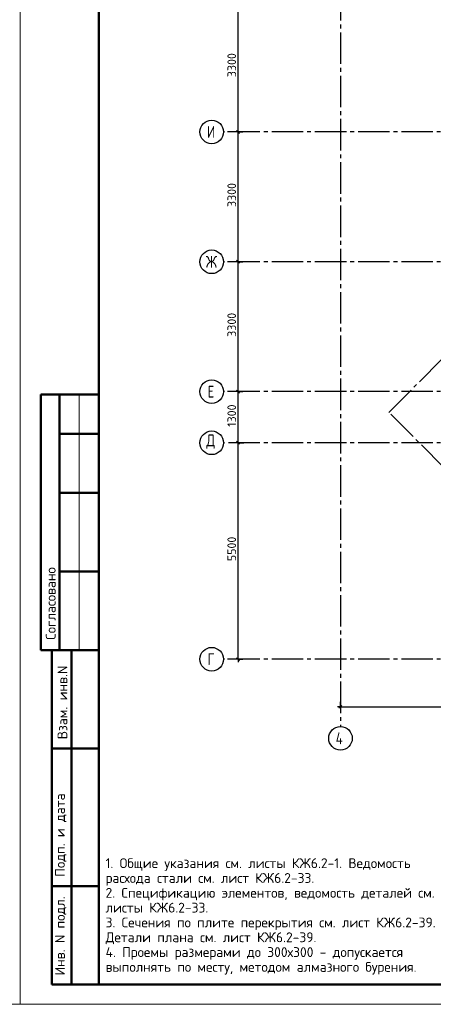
# Model space of a CAD drawing. Header units: millimetres. Extents: x 40580 to 1930067, y -240640 to 81020.
# Tile 539 of 656: x 1314798 to 1325327, y -239550 to -214527. Entities that reach past the tile are written whole.
import ezdxf

# ---------------------------------------------------------------- set-up
doc = ezdxf.new("R2010")
doc.units = ezdxf.units.MM
doc.linetypes.add('______5', pattern=[1100, 800, -100, 100, -100])
doc.linetypes.add('CENTER', pattern=[2, 1.25, -0.25, 0.25, -0.25])
for name, color, linetype, lineweight in [('Standard', 7, 'Continuous', 25), ('Обрамление проемов стержнями', 7, 'Continuous', 25), ('ОСИ', 7, 'CENTER', 15)]:
    doc.layers.add(name, color=color, linetype=linetype, lineweight=lineweight)
doc.styles.add('GOST 2.304', font='isocpeur.ttf', dxfattribs={"width": 0.8})
doc.styles.add('ISOCPEUR', font='isocpeur.ttf')
doc.styles.get("Standard").update_dxf_attribs({"font": 'isocpeur.ttf'})

msp = doc.modelspace()

# ---------------------------------------------------------------- linework, layer by layer
at = {"layer": 'Standard', "color": 7, "linetype": 'Continuous', "lineweight": -3, "transparency": 33554687}
for p, q in [((1320355.6, -217379.8), (1320355.6, -214079.8)), ((1320355.6, -220679.8), (1320355.6, -217379.8)), ((1320355.6, -223979.8), (1320355.6, -220679.8)), ((1320355.6, -225279.8), (1320355.6, -223979.8)), ((1320355.6, -230779.8), (1320355.6, -230854.8)), ((1322963.4, -231989.8), (1322888.4, -231989.8)), ((1322963.4, -231989.8), (1328463.4, -231989.8))]:
    msp.add_line(p, q, dxfattribs=at)
at = {"layer": 'Standard', "color": 251, "linetype": 'Continuous', "lineweight": -3, "true_color": 0x656565, "transparency": 33554687}
for p, q in [((1320355.6, -217379.8), (1320230.6, -217379.8)), ((1320355.6, -217379.8), (1320480.6, -217379.8)), ((1320355.6, -220679.8), (1320230.6, -220679.8)), ((1320355.6, -220679.8), (1320480.6, -220679.8)), ((1320355.6, -223979.8), (1320230.6, -223979.8)), ((1320355.6, -223979.8), (1320480.6, -223979.8)), ((1320355.6, -225279.8), (1320230.6, -225279.8)), ((1320355.6, -225279.8), (1320480.6, -225279.8)), ((1320355.6, -225279.8), (1320505.6, -225279.8)), ((1320355.6, -230779.8), (1320085.1, -230779.8)), ((1320355.6, -230779.8), (1320230.6, -230779.8)), ((1320355.6, -230779.8), (1320480.6, -230779.8)), ((1322963.4, -231989.8), (1322963.4, -231864.8)), ((1322963.4, -231989.8), (1322963.4, -232114.8)), ((1322963.4, -231989.8), (1322963.4, -231989.8))]:
    msp.add_line(p, q, dxfattribs=at)
at = {"layer": 'Standard', "color": 7, "linetype": 'Continuous', "lineweight": 25, "transparency": 33554687}
for p, q in [((1320393.1, -217417.3), (1320318.1, -217342.3)), ((1320393.1, -220717.3), (1320318.1, -220642.3)), ((1320393.1, -224017.3), (1320318.1, -223942.3)), ((1320393.1, -225317.3), (1320318.1, -225242.3)), ((1320393.1, -230817.3), (1320318.1, -230742.3)), ((1322925.9, -232027.3), (1323000.9, -231952.3))]:
    msp.add_line(p, q, dxfattribs=at)
at = {"layer": 'Standard', "color": 7, "linetype": 'Continuous', "lineweight": 50, "transparency": 33554687}
for p, q in [((1316813.7, -224049.7), (1315340.6, -224049.7)), ((1315340.6, -224049.7), (1315340.6, -230549.7)), ((1315340.6, -224049.7), (1315340.6, -230549.7)), ((1315813.7, -224049.7), (1315813.7, -230549.7)), ((1316813.7, -225049.7), (1315813.7, -225049.7)), ((1316813.7, -226549.7), (1315813.7, -226549.7)), ((1316813.7, -228549.7), (1315813.7, -228549.7)), ((1315340.6, -230549.7), (1316813.7, -230549.7)), ((1315613.7, -239049.7), (1315613.7, -230549.7)), ((1315613.7, -239049.7), (1315613.7, -230549.7)), ((1316113.7, -239049.7), (1316113.7, -230549.7)), ((1315613.7, -233049.7), (1316813.7, -233049.7)), ((1315613.7, -236549.7), (1316813.7, -236549.7)), ((1316813.7, -239049.7), (1315613.7, -239049.7))]:
    msp.add_line(p, q, dxfattribs=at)
at = {"layer": 'Standard', "color": 7, "linetype": 'Continuous', "lineweight": 13, "transparency": 33554687}
msp.add_line((1316313.7, -224049.7), (1316313.7, -230549.7), dxfattribs=at)
for points in [[(1314813.7, -239549.7), (1344513.7, -239549.7), (1344513.7, -197549.7), (1314813.7, -197549.7), (1314813.7, -239549.7)], [(1272813.7, -239549.7), (1314813.7, -239549.7), (1314813.7, -209849.7), (1272813.7, -209849.7), (1272813.7, -239549.7)]]:
    msp.add_lwpolyline(points, close=True, dxfattribs=at)
at = {"layer": 'Standard', "color": 7, "linetype": 'Continuous', "lineweight": 50, "transparency": 33554687}
msp.add_lwpolyline([(1316813.7, -198049.7), (1344013.7, -198049.7), (1344013.7, -239049.7), (1316813.7, -239049.7), (1316813.7, -198049.7)], close=True, dxfattribs=at)
at = {"layer": 'Standard', "color": 251, "linetype": 'Continuous', "lineweight": -3, "true_color": 0x656565, "transparency": 33554687}
for points in [[(1320355.6, -217379.8), (1320338.6, -217379.8), (1320338.6, -217379.8), (1320338.6, -217379.8), (1320338.6, -217379.8), (1320338.6, -217379.8), (1320338.6, -217379.8), (1320338.6, -217379.8), (1320338.6, -217379.8), (1320338.6, -217379.8), (1320338.6, -217379.8), (1320085.1, -217379.8)], [(1320355.6, -220679.8), (1320338.6, -220679.8), (1320338.6, -220679.8), (1320338.6, -220679.8), (1320338.6, -220679.8), (1320338.6, -220679.8), (1320338.6, -220679.8), (1320338.6, -220679.8), (1320338.6, -220679.8), (1320338.6, -220679.8), (1320338.6, -220679.8), (1320338.6, -220679.8), (1320338.6, -220679.8), (1320085.1, -220679.8)], [(1320355.6, -223979.8), (1320338.6, -223979.8), (1320338.6, -223979.8), (1320338.6, -223979.8), (1320338.6, -223979.8), (1320338.6, -223979.8), (1320338.6, -223979.8), (1320338.6, -223979.8), (1320338.6, -223979.8), (1320338.6, -223979.8), (1320338.6, -223979.8), (1320338.6, -223979.8), (1320338.6, -223979.8), (1320338.6, -223979.8), (1320338.6, -223979.8), (1320085.1, -223979.8)]]:
    msp.add_lwpolyline(points, dxfattribs=at)
at = {"layer": 'Standard', "color": 7, "linetype": 'Continuous', "lineweight": -3, "transparency": 33554687}
msp.add_lwpolyline([(1320355.6, -230779.8), (1320355.6, -228351.1), (1320355.6, -228351.1), (1320355.6, -225279.8)], dxfattribs=at)
at = {"layer": 'ОСИ', "color": 8, "linetype": '______5', "lineweight": -3, "transparency": 33554687}
for p, q in [((1322963.4, -199449.8), (1322963.4, -232489.8)), ((1329713.4, -217379.8), (1319985.1, -217379.8)), ((1324194.8, -224506.2), (1330893.1, -217808)), ((1329713.4, -220679.8), (1319985.1, -220679.8)), ((1336313.4, -223979.8), (1319985.1, -223979.8)), ((1329477.1, -229788.6), (1324194.8, -224506.2)), ((1336313.4, -225279.8), (1319985.1, -225279.8)), ((1336313.4, -225279.8), (1319985.1, -225279.8)), ((1336313.4, -230779.8), (1319985.1, -230779.8))]:
    msp.add_line(p, q, dxfattribs=at)
at = {"layer": 'ОСИ', "color": 7, "linetype": 'Continuous', "lineweight": -3, "transparency": 33554687}
for centre in [(1319685.1, -217379.8), (1319685.1, -220679.8), (1319685.1, -223979.8), (1319685.1, -225279.8), (1319685.1, -225279.8), (1319685.1, -230779.8), (1322963.4, -232789.8)]:
    msp.add_circle(centre, 300, dxfattribs=at)

# ---------------------------------------------------------------- texts
at = {"layer": 'Standard', "color": 7, "linetype": 'Continuous', "lineweight": 25, "transparency": 33554687, "char_height": 220, "attachment_point": 7, "rotation": 90, "style": 'ISOCPEUR'}
for s, insert, width in [('3300', (1320305.6, -215987.8), 641.476), ('3300', (1320305.6, -219287.8), 641.476), ('3300', (1320305.6, -222587.8), 641.476), ('1300', (1320305.6, -224872.2), 610.159), ('5500', (1320305.6, -228287.8), 641.476)]:
    msp.add_mtext(s, dxfattribs=dict(at, insert=insert, width=width))
at = {"layer": 'Standard', "color": 7, "linetype": 'Continuous', "lineweight": 50, "transparency": 33554687, "char_height": 250, "attachment_point": 7, "rotation": 90, "style": 'GOST 2.304'}
for s, insert, width in [('\\A1;{\\fISOCPEUR|i0|b0;\\H250.000000;\\W1.000000;\\C7;Согласовано}\\P', (1315713.7, -230288.3), 2071.875), ('\\A1;{\\fISOCPEUR|i0|b0;\\H250.000000;\\W1.000000;\\C7;Взам. инв.N}\\P', (1316011.7, -232813.9), 1909.099), ('\\A1;{\\fISOCPEUR|i0|b0;\\H250.000000;\\W1.000000;\\C7;Подп. и дата}\\P', (1315988.1, -236307.6), 2197.059), ('\\A1;{\\fISOCPEUR|i0|b0;\\H250.000000;\\W1.000000;\\C7;Инв. N подл.}\\P', (1315988.1, -238815.7), 2021.795)]:
    msp.add_mtext(s, dxfattribs=dict(at, insert=insert, width=width))
at = {"layer": 'Standard', "color": 7, "linetype": 'Continuous', "lineweight": 25, "transparency": 33554687, "insert": (1303632.9, -235495.7), "char_height": 270, "width": 8136.208, "attachment_point": 7, "style": 'ISOCPEUR'}
msp.add_mtext('Московская\\~область,\\~городской\\~округ\\~Звенигород,\\~район\\~', dxfattribs=at)
at = {"layer": 'Обрамление проемов стержнями', "color": 7, "linetype": 'Continuous', "lineweight": 13, "transparency": 33554687, "insert": (1316984.4, -235838.5), "char_height": 250, "width": 8412.232, "attachment_point": 1, "line_spacing_factor": 0.903614}
msp.add_mtext('1. Общие указания см. листы КЖ6.2-1. Ведомость расхода стали см. лист КЖ6.2-33.\\P2. Спецификацию элементов, ведомость деталей см. листы КЖ6.2-33.\\P3. Сечения по плите перекрытия см. лист КЖ6.2-39. Детали плана см. лист КЖ6.2-39.\\P4. Проемы размерами до 300х300 - допускается выполнять по месту, методом алмазного бурения.', dxfattribs=at)
at = {"layer": 'ОСИ', "color": 7, "linetype": 'Continuous', "lineweight": 25, "transparency": 33554687, "char_height": 300, "attachment_point": 7, "style": 'ISOCPEUR'}
for s, insert, width in [('\\W0.80;И', (1319565.1, -217529.8), 359.83), ('\\W0.83;Ж', (1319535.1, -220829.8), 425), ('\\W0.78;Е', (1319580.1, -224129.8), 326.853), ('\\W0.82;Д', (1319550.1, -225429.8), 392.649), ('\\W0.78;Г', (1319580.1, -230929.8), 326.853), ('\\W0.80;4', (1322843.4, -232939.8), 359.83)]:
    msp.add_mtext(s, dxfattribs=dict(at, insert=insert, width=width))

doc.saveas('drawing.dxf')
